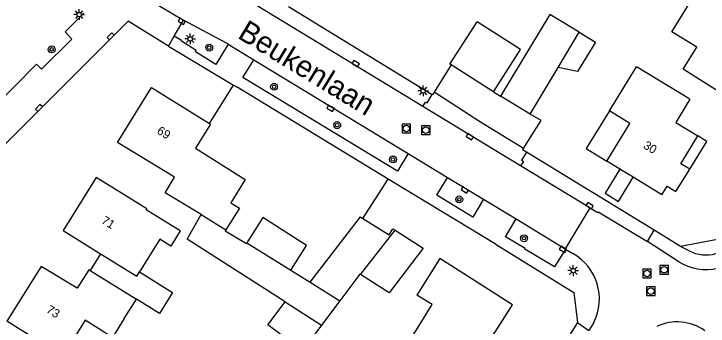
# Model space of a CAD drawing. Extents: x 136000 to 141000, y 400494 to 402006.
# Drawn here: x 138089.2 to 138169.8, y 401916.6 to 401952.8 of the extents above; entities that cross this region are included whole.
import ezdxf

# ---------------------------------------------------------------- set-up
doc = ezdxf.new("R2010")
doc.units = 0
for name, color, linetype in [('gg-afsc-erfafscheiding', 7, 'Continuous'), ('gg-afsc-hekwerk', 7, 'Continuous'), ('gg-afsc-muur', 7, 'Continuous'), ('gg-anno-huisnummerreeks BGT', 7, 'Continuous'), ('gg-anno-openbare ruimte label', 7, 'Continuous'), ('gg-bbg-bijgebouw', 7, 'Continuous'), ('gg-bbg-gedigitaliseerde bebouwing', 7, 'Continuous'), ('gg-bbg-gedigitaliseerde bijgebouw', 7, 'Continuous'), ('gg-bbg-hoofdgebouw', 7, 'Continuous'), ('gg-bbg-luifel en loopbrug', 7, 'Continuous'), ('gg-bbg-tussenscheiding', 7, 'Continuous'), ('gg-knt-verharding', 7, 'Continuous'), ('gg-knt-verharding nz', 7, 'Continuous'), ('gt-grn-vlakafsluiter', 7, 'Continuous'), ('gt-grn-weggrens', 7, 'Continuous'), ('gt-symb-boom', 7, 'Continuous'), ('gt-symb-kolk', 7, 'Continuous'), ('gt-symb-lichtmast', 7, 'Continuous'), ('gt-symb-rioolschacht', 7, 'Continuous')]:
    doc.layers.add(name, color=color, linetype=linetype)

# ---------------------------------------------------------------- blocks, each defined once
blk = doc.blocks.new('gt0-BOOM')
at = {"layer": 'gt-symb-boom'}
for radius in [0.4, 0.2]:
    blk.add_circle((0, 0), radius, dxfattribs=at)
blk = doc.blocks.new('gt0-LMAST')
at = {"layer": 'gt-symb-lichtmast'}
for p, q in [((-0.182, 0.173), (-0.447, 0.438)), ((-0.005, 0.246), (-0.005, 0.621)), ((0.172, 0.173), (0.437, 0.438)), ((-0.255, -0.004), (-0.63, -0.004)), ((-0.182, -0.181), (-0.447, -0.446)), ((-0.005, -0.254), (-0.005, -0.629)), ((0.437, -0.446), (0.172, -0.181)), ((0.245, -0.004), (0.62, -0.004))]:
    blk.add_line(p, q, dxfattribs=at)
blk.add_circle((-0.005, -0.004), 0.25, dxfattribs=at)
blk = doc.blocks.new('gt0-KOLK')
at = {"layer": 'gt-symb-kolk'}
blk.add_lwpolyline([(0, 0), (0.375, 0), (0.375, 0.4), (-0.375, 0.4), (-0.375, 0), (0, 0)], dxfattribs=at)
blk = doc.blocks.new('gt0-RS')
at = {"layer": 'gt-symb-rioolschacht'}
blk.add_lwpolyline([(-0.5, -0.5), (0.5, -0.5), (0.5, 0.5), (-0.5, 0.5)], close=True, dxfattribs=at)
blk.add_circle((0, 0), 0.375, dxfattribs=at)

msp = doc.modelspace()

# ---------------------------------------------------------------- linework, layer by layer
at = {"layer": 'gg-afsc-erfafscheiding'}
for p, q in [((138148.402, 401937.223), (138149.101, 401938.329)), ((138148.296, 401937.055), (138148.402, 401937.223)), ((138148.738, 401936.785), (138148.296, 401937.055)), ((138163.593, 401927.727), (138148.738, 401936.785)), ((138166.648, 401925.862), (138163.593, 401927.727))]:
    msp.add_line(p, q, dxfattribs=at)
msp.add_lwpolyline([(138174.307, 401931.976), (138170.952, 401926.655), (138166.648, 401925.862)], dxfattribs=at)
at = {"layer": 'gg-afsc-hekwerk'}
msp.add_lwpolyline([(138149.101, 401938.329), (138150.444, 401940.453), (138149.171, 401941.22)], dxfattribs=at)
at = {"layer": 'gg-afsc-muur'}
for p, q in [((138121.105, 401953.697), (138137.795, 401943.473)), ((138140.008, 401946.919), (138138.034, 401943.744)), ((138111.938, 401940.108), (138114.719, 401944.588)), ((138114.719, 401944.588), (138115.138, 401944.334)), ((138132.669, 401933.678), (138115.138, 401944.334)), ((138129.746, 401929.117), (138132.669, 401933.678))]:
    msp.add_line(p, q, dxfattribs=at)
msp.add_lwpolyline([(138138.034, 401943.744), (138137.846, 401943.442), (138137.795, 401943.473)], dxfattribs=at)
at = {"layer": 'gg-bbg-bijgebouw'}
for p, q in [((138139.85, 401947.02), (138143.011, 401951.92)), ((138140.008, 401946.919), (138139.85, 401947.02)), ((138144.705, 401943.93), (138140.008, 401946.919)), ((138144.905, 401943.803), (138144.705, 401943.93)), ((138146.105, 401943.068), (138145.745, 401943.285)), ((138149.171, 401941.22), (138146.105, 401943.068)), ((138109.329, 401926.681), (138110.953, 401929.568)), ((138129.47, 401929.293), (138129.746, 401929.117)), ((138133.484, 401927.737), (138136.758, 401925.652))]:
    msp.add_line(p, q, dxfattribs=at)
for points in [[(138129.746, 401929.117), (138132.781, 401927.185), (138133.234, 401927.896), (138133.484, 401927.737)], [(138113.745, 401927.654), (138116.208, 401926.193), (138116.263, 401926.279)]]:
    msp.add_lwpolyline(points, dxfattribs=at)
at = {"layer": 'gg-bbg-gedigitaliseerde bebouwing'}
for p, q in [((138158.372, 401941.607), (138161.514, 401946.707)), ((138167.729, 401942.931), (138161.514, 401946.707)), ((138113.831, 401927.791), (138113.745, 401927.654)), ((138098.068, 401923.074), (138103.446, 401919.741)), ((138102.023, 401917.509), (138103.446, 401919.741))]:
    msp.add_line(p, q, dxfattribs=at)
for points in [[(138171.471, 401943.55), (138166.962, 401946.417), (138168.542, 401948.979), (138165.625, 401950.778), (138169.143, 401956.482), (138176.841, 401951.69)], [(138108.527, 401927.662), (138107.427, 401925.892), (138106.147, 401926.688), (138103.793, 401922.901)], [(138099.269, 401925.007), (138103.476, 401922.391), (138103.793, 401922.901)], [(138140.411, 401908.58), (138133.849, 401912.742), (138137.802, 401919.099), (138136.001, 401920.22)], [(138102.023, 401917.509), (138100.65, 401915.308), (138097.472, 401917.29), (138094.883, 401913.137), (138088.401, 401917.17)]]:
    msp.add_lwpolyline(points, dxfattribs=at)
at = {"layer": 'gg-bbg-gedigitaliseerde bijgebouw'}
for p, q in [((138152.431, 401946.628), (138154.886, 401950.702)), ((138149.171, 401941.22), (138152.431, 401946.628)), ((138123.639, 401921.692), (138129.47, 401929.293)), ((138120.705, 401919.423), (138109.329, 401926.681)), ((138121.389, 401923.092), (138123.639, 401921.692)), ((138120.705, 401919.423), (138124.955, 401916.711)), ((138127.086, 401919.547), (138124.955, 401916.711))]:
    msp.add_line(p, q, dxfattribs=at)
for points in [[(138154.886, 401950.702), (138151.46, 401952.767), (138145.745, 401943.285)], [(138144.905, 401943.803), (138148.036, 401948.721), (138143.011, 401951.92)], [(138121.389, 401923.092), (138123.214, 401925.952), (138118.126, 401929.198), (138116.263, 401926.279)], [(138136.758, 401925.652), (138132.807, 401920.472), (138129.468, 401922.596)], [(138129.468, 401922.596), (138129.407, 401922.635), (138127.086, 401919.547)]]:
    msp.add_lwpolyline(points, dxfattribs=at)
at = {"layer": 'gg-bbg-hoofdgebouw'}
for p, q in [((138166.686, 401935.457), (138168.651, 401938.68)), ((138159.588, 401934.831), (138158.093, 401935.745)), ((138167.711, 401934.828), (138166.686, 401935.457)), ((138161.136, 401933.885), (138159.588, 401934.831)), ((138098.751, 401933.87), (138094.921, 401927.71)), ((138164.481, 401931.84), (138161.136, 401933.885)), ((138164.481, 401931.84), (138165.096, 401932.849)), ((138094.921, 401927.71), (138099.269, 401925.007)), ((138092.361, 401923.53), (138088.401, 401917.17))]:
    msp.add_line(p, q, dxfattribs=at)
for points in [[(138107.88, 401933.895), (138101.251, 401937.91), (138105.201, 401944.29), (138111.938, 401940.108)], [(138167.729, 401942.931), (138166.089, 401940.242), (138168.651, 401938.68)], [(138158.093, 401935.745), (138160.768, 401940.136), (138158.372, 401941.607)], [(138111.938, 401940.108), (138112.031, 401940.05), (138110.286, 401937.242), (138116.09, 401933.618), (138114.389, 401930.931), (138115.399, 401930.303), (138113.831, 401927.791)], [(138165.096, 401932.849), (138166.114, 401932.225), (138167.711, 401934.828)], [(138108.527, 401927.662), (138104.578, 401930.117), (138104.636, 401930.211), (138098.751, 401933.87)], [(138110.953, 401929.568), (138106.787, 401932.09), (138107.88, 401933.895)], [(138140.411, 401908.58), (138147.131, 401919.07), (138138.681, 401924.44), (138136.001, 401920.22)], [(138098.068, 401923.074), (138098.055, 401923.053), (138097.893, 401923.154), (138096.552, 401920.997), (138092.361, 401923.53)]]:
    msp.add_lwpolyline(points, dxfattribs=at)
at = {"layer": 'gg-bbg-luifel en loopbrug'}
msp.add_line((138099.269, 401925.007), (138098.068, 401923.074), dxfattribs=at)
for points in [[(138154.886, 401950.702), (138156.763, 401949.555), (138154.677, 401946.142), (138152.431, 401946.628)], [(138158.372, 401941.607), (138155.687, 401937.216), (138158.093, 401935.745)], [(138167.711, 401934.828), (138169.681, 401938.05), (138168.651, 401938.68)], [(138159.588, 401934.831), (138157.872, 401932.025), (138159.421, 401931.078), (138161.136, 401933.885)], [(138103.793, 401922.901), (138107.615, 401920.525), (138106.101, 401918.089), (138103.446, 401919.741)], [(138124.955, 401916.711), (138122.718, 401913.734), (138118.699, 401916.754), (138120.705, 401919.423)]]:
    msp.add_lwpolyline(points, dxfattribs=at)
at = {"layer": 'gg-bbg-tussenscheiding'}
for p, q in [((138110.953, 401929.568), (138113.831, 401927.791)), ((138129.468, 401922.596), (138133.484, 401927.737)), ((138116.263, 401926.279), (138121.389, 401923.092)), ((138123.639, 401921.692), (138127.086, 401919.547))]:
    msp.add_line(p, q, dxfattribs=at)
at = {"layer": 'gg-knt-verharding'}
for p, q in [((138106.027, 401953.829), (138108.891, 401952.099)), ((138107.843, 401950.261), (138108.891, 401952.099)), ((138107.148, 401949.113), (138114.719, 401944.588)), ((138114.11, 401949.316), (138117.087, 401947.51)), ((138117.087, 401947.51), (138135.019, 401936.633)), ((138135.019, 401936.633), (138139.57, 401933.873)), ((138156.106, 401930.355), (138148.067, 401935.228)), ((138145.24, 401926.062), (138132.669, 401933.678)), ((138139.57, 401933.873), (138143.763, 401931.331)), ((138143.763, 401931.331), (138147.536, 401929.044)), ((138156.106, 401930.355), (138153.237, 401925.587)), ((138147.536, 401929.044), (138153.237, 401925.587)), ((138162.79, 401926.411), (138163.593, 401927.727)), ((138166.444, 401924.082), (138162.79, 401926.411)), ((138153.237, 401925.587), (138153.286, 401925.558)), ((138153.286, 401925.558), (138154.142, 401925.039)), ((138167.626, 401925.353), (138166.648, 401925.862)), ((138156.572, 401917.034), (138155.981, 401916.089))]:
    msp.add_line(p, q, dxfattribs=at)
for points in [[(138136.713, 401942.113), (138117.47, 401953.76), (138116.598, 401954.244), (138115.714, 401954.706), (138111.692, 401956.744)], [(138071.084, 401926.257), (138073.814, 401929.006), (138074.471, 401928.42), (138079.041, 401932.991), (138078.494, 401933.617), (138083.561, 401938.7), (138084.159, 401938.103), (138086.969, 401940.952), (138086.453, 401941.573), (138091.823, 401947.009), (138092.418, 401946.41), (138095.953, 401949.909), (138095.164, 401950.748), (138097.323, 401952.914)], [(138107.148, 401949.113), (138102.472, 401951.986), (138092.253, 401941.78), (138041.407, 401890.807), (138032.909, 401882.354), (138028.989, 401878.363)], [(138114.11, 401949.316), (138113.888, 401949.45), (138108.891, 401952.099)], [(138114.11, 401949.316), (138112.665, 401946.986), (138110.293, 401948.432), (138110.395, 401948.61), (138108.665, 401949.685), (138108.695, 401949.752), (138107.843, 401950.261)], [(138135.019, 401936.633), (138133.757, 401934.601), (138115.782, 401945.445), (138117.087, 401947.51)], [(138136.713, 401942.113), (138137.027, 401942.611), (138137.22, 401942.503), (138137.795, 401943.473)], [(138148.738, 401936.785), (138148.17, 401935.853), (138148.388, 401935.731), (138148.067, 401935.228)], [(138143.763, 401931.331), (138142.527, 401929.269), (138138.32, 401931.812), (138139.57, 401933.873)], [(138156.106, 401930.355), (138157.034, 401929.793), (138157.086, 401929.881), (138162.79, 401926.411)], [(138153.286, 401925.558), (138151.989, 401923.474), (138148.572, 401925.542), (138148.599, 401925.598), (138146.328, 401926.97), (138147.536, 401929.044)], [(138145.24, 401926.062), (138154.239, 401920.52), (138154.656, 401917.039)], [(138154.656, 401917.039), (138142.353, 401897.48), (138139.549, 401892.932), (138139.333, 401893.043), (138118.518, 401859.742), (138118.685, 401859.639), (138104.339, 401836.634)]]:
    msp.add_lwpolyline(points, dxfattribs=at)
for centre, radius, start, end in [((138169.615, 401929.14), 4.277, 242.29001, 328.70584), ((138169.629, 401929.153), 5.988, 237.8696, 328.19346), ((138151.131, 401919.754), 6.083, 333.44307, 60.32934), ((138166.249, 401911.539), 5.566, 54.59581, 115.16318)]:
    msp.add_arc(centre, radius, start, end, dxfattribs=at)
at = {"layer": 'gg-knt-verharding nz'}
msp.add_line((138148.067, 401935.228), (138136.713, 401942.113), dxfattribs=at)
at = {"layer": 'gt-grn-vlakafsluiter'}
msp.add_line((138144.905, 401943.803), (138145.745, 401943.285), dxfattribs=at)
msp.add_lwpolyline([(138148.402, 401937.223), (138143.394, 401940.294), (138138.034, 401943.744)], dxfattribs=at)
at = {"layer": 'gt-grn-weggrens'}
for p, q in [((138107.148, 401949.113), (138107.843, 401950.261)), ((138154.656, 401917.039), (138155.981, 401916.089))]:
    msp.add_line(p, q, dxfattribs=at)

# ---------------------------------------------------------------- block references
at = {"layer": 'gt-symb-boom'}
for p in [(138093.592, 401948.726), (138111.895, 401948.924), (138119.433, 401944.382), (138126.763, 401939.928), (138133.247, 401935.949), (138140.936, 401931.309), (138148.465, 401926.803)]:
    msp.add_blockref('gt0-BOOM', p, dxfattribs=at)
at = {"layer": 'gt-symb-kolk'}
for p, rotation in [((138108.798, 401952.155), 148.85771803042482), ((138100.591, 401950.094), 44.72039927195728), ((138128.806, 401946.899), -31.182431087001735), ((138092.253, 401941.78), 45.08559267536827), ((138126.083, 401942.053), 148.75942767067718), ((138142.26, 401938.749), 148.76361277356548), ((138141.682, 401932.593), 148.77051297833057), ((138155.981, 401930.431), -31.21840276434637), ((138153.091, 401925.676), 148.77051297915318)]:
    msp.add_blockref('gt0-KOLK', p, dxfattribs=dict(at, rotation=rotation))
at = {"layer": 'gt-symb-lichtmast'}
for p in [(138096.794, 401952.769), (138109.688, 401949.949), (138136.751, 401943.913), (138154.179, 401923.052)]:
    msp.add_blockref('gt0-LMAST', p, dxfattribs=at)
at = {"layer": 'gt-symb-rioolschacht'}
for p in [(138134.789, 401939.537), (138137.058, 401939.354), (138162.747, 401922.709), (138164.744, 401923.149), (138163.192, 401920.671)]:
    msp.add_blockref('gt0-RS', p, dxfattribs=at)

# ---------------------------------------------------------------- texts
at = {"layer": 'gg-anno-huisnummerreeks BGT'}
for s, rotation, p in [('69', 328.2, (138105.732, 401939.024)), ('30', 328.6, (138162.228, 401937.32)), ('71', 328.1, (138099.281, 401928.62)), ('73', 328.1, (138092.881, 401918.268))]:
    msp.add_text(s, height=1, rotation=rotation, dxfattribs=at).set_placement(p)
at = {"layer": 'gg-anno-openbare ruimte label'}
msp.add_text('Beukenlaan', height=2.5, rotation=328.7, dxfattribs=at).set_placement((138115.065, 401950.107))

doc.saveas('drawing.dxf')
